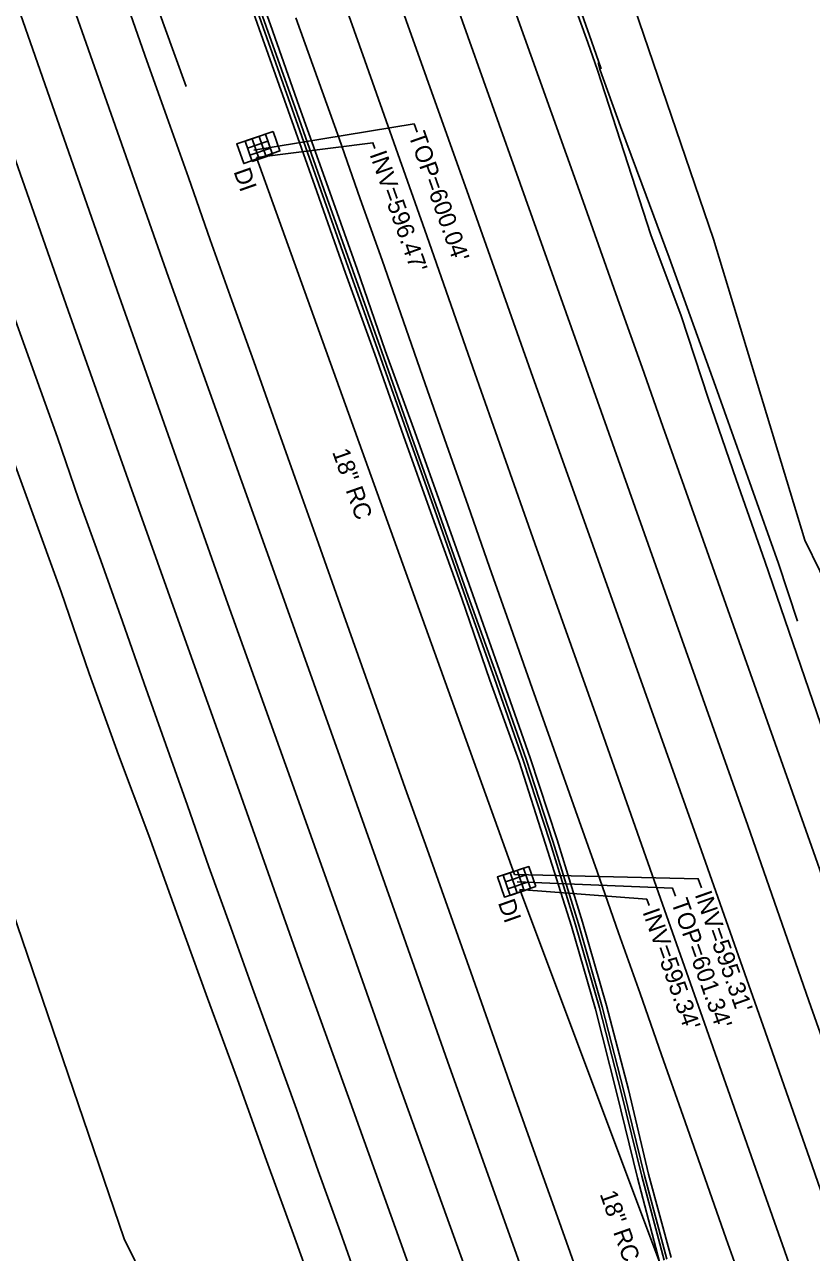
# Model space of a CAD drawing. Extents: x 2004847 to 2009016, y 1134161 to 1140101.
# Drawn here: x 2005015.7 to 2005197.7, y 1139280.7 to 1139564.9 of the extents above; entities that cross this region are included whole.
import ezdxf

# ---------------------------------------------------------------- set-up
doc = ezdxf.new("R2010")
doc.units = 0
for name, color, linetype in [('RD_EX_Conc', 7, 'Continuous'), ('RD_EX_DR_Inlet', 7, 'Continuous'), ('RD_EX_DR_Inlet_txCode', 7, 'Continuous'), ('RD_EX_DR_Pipe', 7, 'Continuous'), ('RD_EX_DR_Pipe_txCode', 7, 'Continuous'), ('RD_EX_GuardRail', 7, 'Continuous'), ('RD_EX_Pavement_Markings', 7, 'Continuous'), ('RD_EX_Road', 7, 'Continuous'), ('RD_EX_VEG', 7, 'Continuous')]:
    doc.layers.add(name, color=color, linetype=linetype)

msp = doc.modelspace()

# ---------------------------------------------------------------- linework, layer by layer
at = {"layer": 'RD_EX_Conc'}
for points in [[(2005113.31, 1139655.32), (2005120.03, 1139636.44), (2005126.73, 1139617.55), (2005133.39, 1139598.72), (2005140.2, 1139579.91), (2005146.89, 1139561.08), (2005149.13, 1139554.65)], [(2005050.98, 1139620.91), (2005057.66, 1139602.02), (2005064.26, 1139583.14), (2005070.94, 1139564.28), (2005077.6, 1139545.38), (2005084.26, 1139526.59), (2005090.97, 1139507.72), (2005097.69, 1139488.93), (2005104.38, 1139470.06), (2005111.06, 1139451.23), (2005117.72, 1139432.34), (2005124.45, 1139413.52), (2005131.06, 1139394.63), (2005137.28, 1139375.61), (2005143.19, 1139356.53), (2005148.68, 1139337.29), (2005153.69, 1139317.8), (2005158.53, 1139298.3), (2005163.65, 1139278.9)], [(2005051.65, 1139621.14), (2005058.34, 1139602.26), (2005064.92, 1139583.38), (2005071.62, 1139564.52), (2005078.28, 1139545.62), (2005084.94, 1139526.83), (2005091.66, 1139507.96), (2005098.37, 1139489.17), (2005105.03, 1139470.29), (2005111.69, 1139451.45), (2005118.36, 1139432.57), (2005125.1, 1139413.75), (2005131.72, 1139394.86), (2005137.93, 1139375.85), (2005143.86, 1139356.76), (2005149.31, 1139337.5), (2005154.31, 1139318.02), (2005159.1, 1139298.5), (2005164.28, 1139279.12)], [(2005034.53, 1139602.42), (2005041.27, 1139583.49), (2005048.04, 1139564.65), (2005053.08, 1139550.59)], [(2005073.2, 1139540.15), (2005064.8, 1139537.32), (2005066.42, 1139532.74), (2005074.8, 1139535.68), (2005073.2, 1139540.15)]]:
    msp.add_lwpolyline(points, dxfattribs=at)
at = {"layer": 'RD_EX_DR_Inlet'}
for p, q in [((2005067.3, 1139536.33), (2005072.03, 1139537.96)), ((2005068.35, 1139538.49), (2005069.97, 1139533.76)), ((2005069.96, 1139539.05), (2005071.58, 1139534.32)), ((2005067.85, 1139534.73), (2005072.58, 1139536.35)), ((2005129.65, 1139369.15), (2005131.28, 1139364.42)), ((2005126.99, 1139366.44), (2005131.72, 1139368.06)), ((2005127.54, 1139364.83), (2005132.27, 1139366.45)), ((2005128.05, 1139368.6), (2005129.67, 1139363.87))]:
    msp.add_line(p, q, dxfattribs=at)
for points in [[(2005068.37, 1139533.21), (2005066.74, 1139537.94), (2005071.47, 1139539.56), (2005073.1, 1139534.83)], [(2005128.06, 1139363.32), (2005126.44, 1139368.05), (2005131.17, 1139369.67), (2005132.79, 1139364.94)]]:
    msp.add_lwpolyline(points, close=True, dxfattribs=at)
at = {"layer": 'RD_EX_DR_Inlet_txCode'}
for points in [[(2005068.78, 1139535.84), (2005105.83, 1139541.95), (2005106.51, 1139540.02)], [(2005069.39, 1139534.15), (2005096.32, 1139537.57), (2005096.78, 1139536.26)], [(2005129.07, 1139368.15), (2005171.55, 1139367.19), (2005172.28, 1139365.12)], [(2005129.67, 1139366.45), (2005165.6, 1139364.98), (2005166.26, 1139363.13)], [(2005130.3, 1139364.69), (2005159.66, 1139362.43), (2005160.18, 1139360.98)]]:
    msp.add_lwpolyline(points, dxfattribs=at)
at = {"layer": 'RD_EX_DR_Pipe'}
for p, q in [((2005069.39, 1139534.15), (2005129.07, 1139368.15)), ((2005130.3, 1139364.69), (2005192.49, 1139198.92))]:
    msp.add_line(p, q, dxfattribs=at)
at = {"layer": 'RD_EX_GuardRail'}
msp.add_lwpolyline([(2005194.5, 1139426.79), (2005190.09, 1139440.15), (2005175.51, 1139481.23), (2005164.79, 1139510.99), (2005158.5, 1139528.03), (2005153.6, 1139541.3), (2005148.86, 1139554.37), (2005148.43, 1139556.14)], dxfattribs=at)
at = {"layer": 'RD_EX_Pavement_Markings'}
for points in [[(2005099.8, 1139650.44), (2005104.99, 1139636.09), (2005110, 1139622.07), (2005119.39, 1139595.59), (2005124.35, 1139581.68), (2005129.53, 1139567.14), (2005134.71, 1139552.67), (2005144.07, 1139526.38), (2005153.34, 1139500.19), (2005158.57, 1139485.51), (2005163.37, 1139471.87), (2005168.32, 1139457.97), (2005187.56, 1139403.5), (2005198.22, 1139373.38), (2005202.99, 1139359.83), (2005208.05, 1139345.38), (2005227.11, 1139290.7), (2005236.22, 1139264.44)], [(2005089.62, 1139642.89), (2005104.01, 1139602.34), (2005118.25, 1139562.15), (2005129.1, 1139531.65), (2005143.47, 1139491.24), (2005157.78, 1139450.75), (2005168.68, 1139420.04), (2005183, 1139379.49), (2005197.17, 1139338.95), (2005211.23, 1139299), (2005221.78, 1139268.74), (2005235.83, 1139228.1), (2005249.98, 1139187.4), (2005260.51, 1139157.24), (2005274.62, 1139116.55), (2005288.65, 1139075.76), (2005302.47, 1139035.73), (2005313.02, 1139005.51), (2005327.03, 1138964.9)], [(2005079.57, 1139635.26), (2005103.99, 1139565.86), (2005118.52, 1139525.24), (2005132.81, 1139484.62), (2005147.14, 1139444.38), (2005157.91, 1139414.23), (2005172.33, 1139373.68), (2005186.55, 1139333.13), (2005197.31, 1139302.49), (2005211.39, 1139261.84), (2005225.48, 1139221.29), (2005236.15, 1139190.51), (2005250.29, 1139149.91), (2005264.43, 1139109.29), (2005278.35, 1139068.8), (2005288.92, 1139038.53), (2005302.87, 1138997.76), (2005316.8, 1138956.99)], [(2005069.41, 1139627.25), (2005080.07, 1139597.07), (2005094.4, 1139556.6), (2005108.76, 1139516.03), (2005119.44, 1139485.55), (2005133.79, 1139444.81), (2005148.15, 1139404.27), (2005162.34, 1139363.93), (2005172.98, 1139333.74), (2005187.25, 1139293.2), (2005201.51, 1139252.63), (2005212.06, 1139222.53), (2005226.32, 1139181.98), (2005240.4, 1139141.35), (2005254.44, 1139100.61), (2005263.94, 1139073.28), (2005277.78, 1139032.69), (2005291.82, 1138992.05), (2005302.4, 1138961.44)], [(2005028.46, 1139600.18), (2005033.55, 1139586.35), (2005038.59, 1139572.01), (2005043.52, 1139557.88), (2005048.66, 1139543.61), (2005053.64, 1139529.51), (2005058.69, 1139515.08), (2005063.67, 1139501.07), (2005068.75, 1139486.91), (2005073.71, 1139472.99), (2005078.69, 1139458.82), (2005083.71, 1139444.76), (2005088.74, 1139430.62), (2005093.75, 1139416.51), (2005098.77, 1139402.35), (2005103.75, 1139388.16), (2005108.85, 1139374.01), (2005113.95, 1139359.71), (2005118.93, 1139345.53), (2005123.85, 1139331.49), (2005128.86, 1139317.27), (2005133.87, 1139303.33), (2005138.99, 1139288.9), (2005144, 1139274.77)], [(2005020.46, 1139587.6), (2005034.72, 1139547.07), (2005049.04, 1139506.49), (2005063.33, 1139466.39), (2005074.21, 1139435.99), (2005088.65, 1139395.51), (2005103.01, 1139354.99), (2005113.57, 1139324.96), (2005127.97, 1139284.5), (2005142.45, 1139244), (2005153.31, 1139213.68), (2005167.86, 1139173.42), (2005182.46, 1139133.17), (2005193.42, 1139102.24), (2005207.98, 1139062.19), (2005222.83, 1139021.9), (2005237.56, 1138981.81)], [(2004983.29, 1139582.62), (2004988.39, 1139568.58), (2004993.36, 1139554.31), (2004998.37, 1139539.99), (2005003.28, 1139525.76), (2005008.39, 1139511.52), (2005013.26, 1139497.48), (2005018.33, 1139483.33), (2005023.31, 1139469.36), (2005028.23, 1139455.16), (2005033.34, 1139440.83), (2005038.34, 1139426.74), (2005043.41, 1139412.37), (2005048.38, 1139398.3), (2005053.4, 1139384.12), (2005058.36, 1139369.98), (2005063.42, 1139355.91), (2005068.41, 1139341.83), (2005073.52, 1139327.89), (2005078.6, 1139313.83), (2005083.63, 1139299.58), (2005088.71, 1139285.5), (2005093.59, 1139271.81)], [(2005009.04, 1139583.57), (2005023.28, 1139543.02), (2005037.61, 1139502.09), (2005048.45, 1139471.26), (2005062.72, 1139430.8), (2005077.25, 1139390.38), (2005091.52, 1139350.33), (2005102.1, 1139320.35), (2005116.64, 1139279.91), (2005131.05, 1139239.5), (2005141.87, 1139209.01), (2005156.52, 1139168.51), (2005171.25, 1139128.26), (2005182.47, 1139097.54), (2005197.21, 1139057.14), (2005211.91, 1139016.79), (2005226.55, 1138976.68)], [(2004997.07, 1139579.93), (2005011.58, 1139539.46), (2005025.84, 1139498.74), (2005040.11, 1139458.42), (2005050.84, 1139428.12), (2005065.34, 1139387.52), (2005079.7, 1139346.95), (2005090.69, 1139316.62), (2005105.18, 1139276.21), (2005119.68, 1139235.7), (2005133.9, 1139195.77), (2005144.92, 1139165.54), (2005159.63, 1139124.98), (2005174.36, 1139084.58), (2005185.36, 1139054.36), (2005200.15, 1139014.03), (2005215.1, 1138973.53)], [(2005078.45, 1139566.51), (2005083.46, 1139552.5), (2005088.49, 1139538.54), (2005093.39, 1139524.6), (2005098.46, 1139510.36), (2005103.38, 1139496.19), (2005108.4, 1139481.79), (2005113.34, 1139467.75), (2005118.3, 1139453.54), (2005123.26, 1139439.34), (2005128.21, 1139425.33), (2005133.15, 1139411.27), (2005138.15, 1139397.17), (2005143.18, 1139382.95), (2005148.17, 1139368.84), (2005153.11, 1139354.7), (2005158.13, 1139340.59), (2005163.05, 1139326.41), (2005168.04, 1139312.22), (2005173.07, 1139297.93), (2005178.04, 1139283.82), (2005183.04, 1139269.75)]]:
    msp.add_lwpolyline(points, dxfattribs=at)
at = {"layer": 'RD_EX_Road'}
for points in [[(2005112.41, 1139654.99), (2005119.15, 1139636.12), (2005125.86, 1139617.24), (2005132.55, 1139598.42), (2005139.26, 1139579.58), (2005146, 1139560.76), (2005148.28, 1139554.34), (2005154.39, 1139535.29), (2005160.59, 1139516.25), (2005167.58, 1139497.53), (2005173.83, 1139478.48), (2005180.35, 1139459.58), (2005186.96, 1139440.71), (2005193.46, 1139421.8), (2005199.94, 1139402.88), (2005206.35, 1139383.93), (2005212.95, 1139365.04), (2005219.47, 1139346.09), (2005226.17, 1139327.25), (2005232.81, 1139308.38), (2005239.49, 1139289.52), (2005246.15, 1139270.66)], [(2005049.98, 1139620.56), (2005056.63, 1139601.65), (2005063.34, 1139582.82), (2005069.97, 1139563.94), (2005076.67, 1139545.04), (2005083.31, 1139526.25), (2005089.99, 1139507.37), (2005096.73, 1139488.6), (2005103.39, 1139469.71), (2005110.09, 1139450.89), (2005116.84, 1139432.03), (2005123.36, 1139413.14), (2005130.15, 1139394.31), (2005136.2, 1139375.23), (2005142.23, 1139356.2), (2005147.77, 1139336.97), (2005152.75, 1139317.47), (2005157.49, 1139297.93), (2005162.58, 1139278.52)], [(2005052.61, 1139621.48), (2005059.28, 1139602.59), (2005065.88, 1139583.72), (2005072.58, 1139564.86), (2005079.23, 1139545.96), (2005085.94, 1139527.18), (2005092.63, 1139508.31), (2005099.15, 1139489.44), (2005105.97, 1139470.62), (2005112.68, 1139451.8), (2005119.4, 1139432.93), (2005126.05, 1139414.09), (2005132.71, 1139395.21), (2005138.92, 1139376.19), (2005144.81, 1139357.1), (2005150.31, 1139337.85), (2005155.45, 1139318.42), (2005160.01, 1139298.82), (2005165.3, 1139279.48)], [(2004971.41, 1139578.3), (2004978.09, 1139559.63), (2004982.88, 1139546.36), (2004989.97, 1139527.7), (2004996.55, 1139508.66), (2005003.43, 1139489.89), (2005010.51, 1139471.2), (2005017.31, 1139452.49), (2005024.2, 1139433.63), (2005030.7, 1139414.74), (2005037.43, 1139395.9), (2005044.48, 1139377.2), (2005051.26, 1139358.31), (2005058.04, 1139339.54), (2005064.95, 1139320.7), (2005071.67, 1139301.95), (2005078.58, 1139283.1), (2005085.33, 1139264.26)]]:
    msp.add_lwpolyline(points, dxfattribs=at)
msp.add_lwpolyline([(2005133.98, 1139365.39), (2005126.7, 1139362.96), (2005125.09, 1139367.61), (2005132.37, 1139370.02)], close=True, dxfattribs=at)
at = {"layer": 'RD_EX_VEG'}
for points in [[(2005125.25, 1139658.93), (2005151.45, 1139584.68), (2005175.06, 1139515.29), (2005196.19, 1139445.54), (2005210.11, 1139417.17), (2005224.77, 1139379.59), (2005234.72, 1139340.68), (2005251.74, 1139306.54), (2005266.92, 1139270.34), (2005298.91, 1139240.25), (2005311.38, 1139209.18), (2005326.22, 1139210.81)], [(2005250.99, 1138753.32), (2005221.88, 1138837.39), (2005187.05, 1138932.68), (2005156.62, 1139021.77), (2005128.11, 1139088.97), (2005113.99, 1139111.84), (2005114.62, 1139123.7), (2005113.59, 1139138.87), (2005094.85, 1139139.53), (2005086.09, 1139182.75), (2005080.83, 1139198.24), (2005038.76, 1139283.84), (2005009.23, 1139370.31), (2004977.72, 1139466.15), (2004972.32, 1139486.81), (2004951.09, 1139542.55)]]:
    msp.add_lwpolyline(points, dxfattribs=at)

# ---------------------------------------------------------------- texts
at = {"layer": 'RD_EX_DR_Inlet_txCode'}
for s, p in [("TOP=600.04'", (2005104.47, 1139539.34)), ("INV=596.47'", (2005095.48, 1139534.91)), ('DI', (2005064.01, 1139530.94)), ("INV=595.31'", (2005170.69, 1139363.56)), ('DI', (2005125.17, 1139361.65)), ("TOP=601.34'", (2005165.24, 1139361.78)), ("INV=595.34'", (2005158.61, 1139359.51))]:
    msp.add_text(s, height=4, rotation=289.4494, dxfattribs=at).set_placement(p)
at = {"layer": 'RD_EX_DR_Pipe_txCode'}
for p in [(2005086.84, 1139466), (2005148.72, 1139294.23)]:
    msp.add_text('18" RC', height=4, rotation=289.4494, dxfattribs=at).set_placement(p)

doc.saveas('drawing.dxf')
